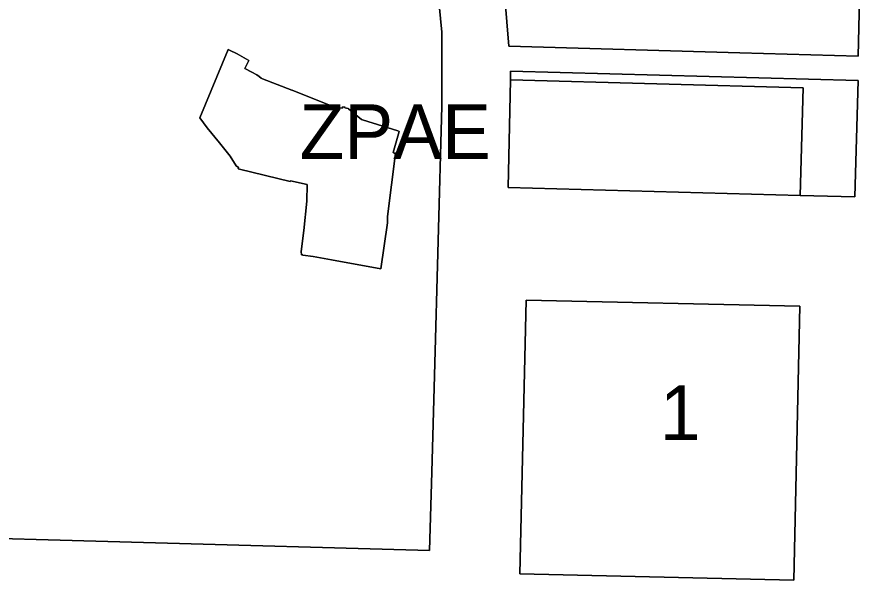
# Model space of a CAD drawing. Extents: x 598968 to 613553, y 4409678 to 4430833.
# Drawn here: x 607922.7 to 608107.5, y 4415446.3 to 4415569.7 of the extents above; entities that cross this region are included whole.
import ezdxf

# ---------------------------------------------------------------- set-up
doc = ezdxf.new("R2010")
doc.units = 0
for name, color, linetype in [('1', 7, 'Continuous'), ('ZONA 1. Illes regulars - ANNEX III B', 7, 'Continuous'), ('ZONA 2.3. Ciutat jardí de mitja densitat - ANNEX III B', 7, 'Continuous'), ('Zona de Protecció arquològica-etnoògica', 7, 'Continuous')]:
    doc.layers.add(name, color=color, linetype=linetype)

msp = doc.modelspace()

# ---------------------------------------------------------------- linework, layer by layer
at = {"layer": '1'}
for points in [[(607911.018, 4415639.8355), (607986.087, 4415671.3665), (607991.8186, 4415657.7849), (607998.5921, 4415641.4251), (608003.1923, 4415629.0583), (608005.4969, 4415622.6825), (608007.6369, 4415615.3576), (608010.6869, 4415603.0378), (608012.7669, 4415592.368), (608014.4635, 4415580.7043), (608015.867, 4415566.3483), (608015.8288, 4415550.1572), (608014.2173, 4415491.1696), (608013.6376, 4415469.9577), (608013.1701, 4415452.8445), (608010.5843, 4415452.8771), (607895.5419, 4415456.1136)], [(607895.5419, 4415456.1136), (608010.5843, 4415452.8771), (608013.1701, 4415452.8445), (608013.6376, 4415469.9577), (608014.2173, 4415491.1696), (608015.8288, 4415550.1572), (608015.867, 4415566.3483), (608014.4635, 4415580.7043), (608012.7669, 4415592.368), (608010.6869, 4415603.0378), (608007.6369, 4415615.3576), (608005.4969, 4415622.6825), (608003.1923, 4415629.0583), (607998.5921, 4415641.4251), (607991.8186, 4415657.7849), (607986.087, 4415671.3665), (607911.018, 4415639.8355)], [(608107.4825, 4415579.9286), (608107.0325, 4415561.0988), (608081.0928, 4415561.8684), (608030.5533, 4415563.3274), (608029.6537, 4415574.063)]]:
    msp.add_lwpolyline(points, dxfattribs=at)
for points in [[(607992.3599, 4415549.9264), (607994.0438, 4415549.7161), (607994.0977, 4415550.028), (607994.6239, 4415549.937), (607994.6126, 4415549.8715), (607994.5946, 4415549.7673), (607994.9194, 4415549.7264), (607995.2989, 4415549.6787), (607995.4146, 4415549.582), (607998.2057, 4415547.2487), (607998.4698, 4415547.1666), (608006.2162, 4415544.7596), (608006.2096, 4415544.7371), (608006.5272, 4415544.6384), (608005.1693, 4415539.9939), (608005.3462, 4415539.9697), (608005.3365, 4415539.8925), (608005.6572, 4415539.8485), (608003.9173, 4415525.9886), (608003.9173, 4415524.6186), (608002.4973, 4415514.4987), (607991.6795, 4415516.4851), (607987.6775, 4415517.2184), (607985.4081, 4415517.5072), (607985.399, 4415517.5901), (607985.0971, 4415517.6285), (607985.0165, 4415518.3595), (607985.5828, 4415522.9617), (607986.2644, 4415529.3219), (607986.3059, 4415532.9674), (607986.3065, 4415533.022), (607982.6665, 4415533.7993), (607982.6347, 4415533.6674), (607971.5159, 4415536.352), (607971.1966, 4415536.4291), (607971.2566, 4415536.7491), (607970.808, 4415537.0811), (607969.4966, 4415539.239), (607967.1316, 4415542.1389), (607964.4367, 4415545.4488), (607962.807, 4415547.6369), (607969.0528, 4415562.614), (607969.3529, 4415562.4666), (607971.0181, 4415561.6485), (607973.5256, 4415560.184), (607972.6465, 4415558.3932), (607974.24, 4415557.6111), (607975.2862, 4415556.9981), (607975.8514, 4415556.6669), (607976.2717, 4415556.2787), (607976.5827, 4415556.1578), (607982.9706, 4415553.6864), (607983.0331, 4415553.6619), (607992.3474, 4415549.928)], [(608030.8899, 4415555.9048), (608030.8495, 4415557.8597), (608107.0176, 4415555.7798), (608106.3189, 4415530.2897), (608094.3236, 4415530.6173), (608030.3481, 4415532.3642)], [(608094.3236, 4415530.6173), (608106.3189, 4415530.2897), (608107.0176, 4415555.7798), (608030.8495, 4415557.8597), (608030.8899, 4415555.9048), (608094.9667, 4415554.1552)], [(608094.3236, 4415530.6173), (608094.9667, 4415554.1552), (608030.8899, 4415555.9048), (608030.3481, 4415532.3642)], [(608094.2862, 4415506.3165), (608092.9313, 4415446.3325), (608032.9472, 4415447.6865), (608034.3021, 4415507.6705)]]:
    msp.add_lwpolyline(points, close=True, dxfattribs=at)
at = {"layer": 'ZONA 1. Illes regulars - ANNEX III B'}
msp.add_lwpolyline([(608094.2862, 4415506.3165), (608034.3021, 4415507.6705), (608032.9472, 4415447.6865), (608092.9313, 4415446.3325)], close=True, dxfattribs=at)
at = {"layer": 'ZONA 2.3. Ciutat jardí de mitja densitat - ANNEX III B'}
msp.add_lwpolyline([(608029.6537, 4415574.063), (608030.5533, 4415563.3274), (608081.0928, 4415561.8684), (608107.0325, 4415561.0988), (608107.4825, 4415579.9286)], dxfattribs=at)
at = {"layer": 'Zona de Protecció arquològica-etnoògica'}
msp.add_lwpolyline([(607992.3599, 4415549.9264), (607992.3474, 4415549.928), (607983.0331, 4415553.6619), (607982.9706, 4415553.6864), (607976.5827, 4415556.1578), (607976.2717, 4415556.2787), (607975.8514, 4415556.6669), (607975.2862, 4415556.9981), (607974.24, 4415557.6111), (607972.6465, 4415558.3932), (607973.5256, 4415560.184), (607971.0181, 4415561.6485), (607969.3529, 4415562.4666), (607969.0528, 4415562.614), (607962.807, 4415547.6369), (607964.4367, 4415545.4488), (607967.1316, 4415542.1389), (607969.4966, 4415539.239), (607970.808, 4415537.0811), (607971.2566, 4415536.7491), (607971.1966, 4415536.4291), (607971.5159, 4415536.352), (607982.6347, 4415533.6674), (607982.6665, 4415533.7993), (607986.3065, 4415533.022), (607986.3059, 4415532.9674), (607986.2644, 4415529.3219), (607985.5828, 4415522.9617), (607985.0165, 4415518.3595), (607985.0971, 4415517.6285), (607985.399, 4415517.5901), (607985.4081, 4415517.5072), (607987.6775, 4415517.2184), (607991.6795, 4415516.4851), (608002.4973, 4415514.4987), (608003.9173, 4415524.6186), (608003.9173, 4415525.9886), (608005.6572, 4415539.8485), (608005.3365, 4415539.8925), (608005.3462, 4415539.9697), (608005.1693, 4415539.9939), (608006.5272, 4415544.6384), (608006.2096, 4415544.7371), (608006.2162, 4415544.7596), (607998.4698, 4415547.1666), (607998.2057, 4415547.2487), (607995.4146, 4415549.582), (607995.2989, 4415549.6787), (607994.9194, 4415549.7264), (607994.5946, 4415549.7673), (607994.6126, 4415549.8715), (607994.6239, 4415549.937), (607994.0977, 4415550.028), (607994.0438, 4415549.7161)], close=True, dxfattribs=at)

# ---------------------------------------------------------------- texts
at = {"layer": 'ZONA 1. Illes regulars - ANNEX III B'}
msp.add_text('1', height=12, dxfattribs=at).set_placement((608063.6167, 4415477.0015))
at = {"layer": 'Zona de Protecció arquològica-etnoògica'}
msp.add_text('ZPAE', height=12, dxfattribs=at).set_placement((607984.6671, 4415538.5564))

doc.saveas('drawing.dxf')
